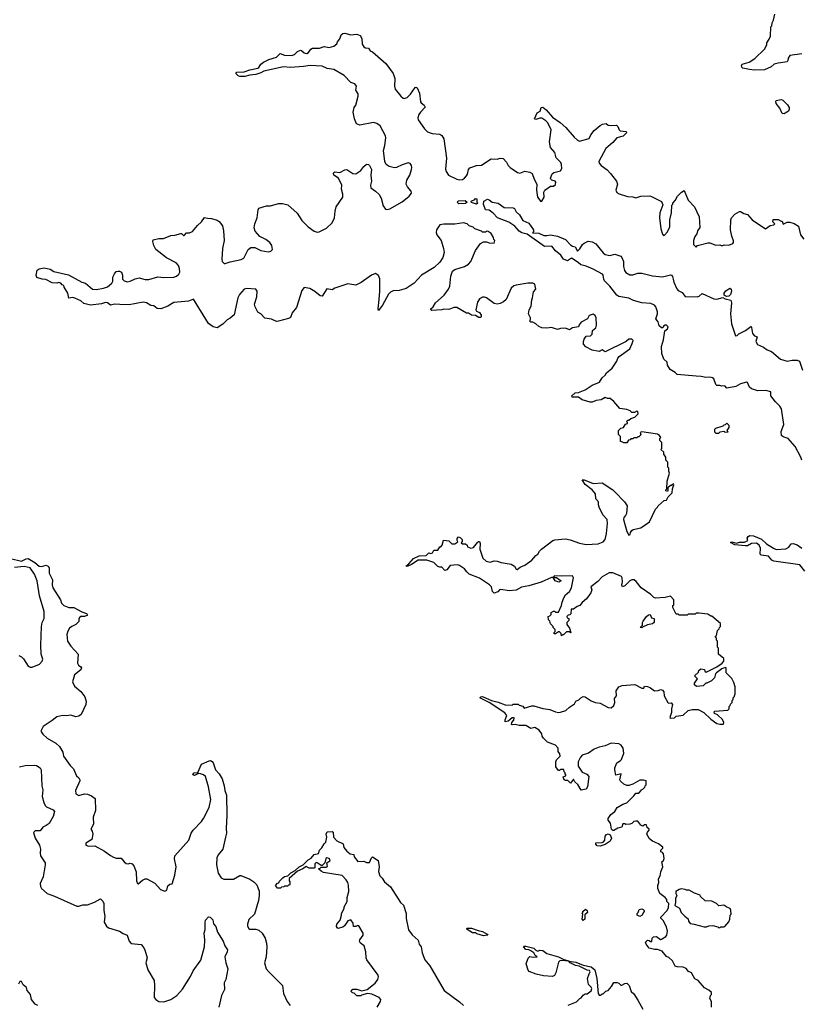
# Model space of a CAD drawing. Extents: x 2220520 to 2384350, y 721165 to 893491.
# Tile 297 of 315: x 2347688 to 2355588, y 828785 to 838738. Entities that reach past the tile are written whole.
import ezdxf

# ---------------------------------------------------------------- set-up
doc = ezdxf.new("R2010")
doc.units = 0

msp = doc.modelspace()

# ---------------------------------------------------------------- linework, layer by layer
at = {"layer": '0CON20XD'}
for points in [[(2355595, 838393.3), (2355473.9, 838376.1), (2355455, 838350), (2355452.5, 838325), (2355445, 838312.5), (2355355, 838300), (2355315, 838287.5), (2355285, 838260), (2355215, 838232.5), (2355115, 838227.5), (2355063.6, 838233.6), (2354998.3, 838248.3), (2354987.5, 838257.5), (2354983, 838273), (2354991.2, 838288.8), (2355061.7, 838308.3), (2355120, 838345), (2355215, 838440), (2355240, 838485), (2355240, 838505), (2355265, 838540), (2355277, 838573), (2355280, 838665), (2355290, 838675), (2355293, 838707), (2355307, 838733), (2355320, 838795)], [(2348535, 836024.4), (2348575, 836037.1), (2348620, 836075), (2348630, 836095), (2348631.4, 836135), (2348645, 836170), (2348665, 836191.2), (2348682.7, 836197.3), (2348697, 836197), (2348718.8, 836185), (2348728, 836155), (2348727.5, 836115), (2348745, 836097.5), (2348775, 836090), (2348805, 836093.8), (2348855, 836120), (2348895, 836130), (2348955, 836113.3), (2348995, 836111.2), (2349085, 836140), (2349145, 836130.6), (2349245, 836134.5), (2349274, 836146), (2349295.4, 836164.6), (2349305.6, 836185), (2349304.5, 836224.5), (2349294.2, 836255), (2349268.8, 836278.8), (2349170.9, 836330.9), (2349065.6, 836415.6), (2349045.7, 836455), (2349034.2, 836495), (2349036.2, 836513.8), (2349095, 836527.5), (2349143, 836527), (2349215, 836555.8), (2349255, 836558.8), (2349317, 836577), (2349325, 836577.5), (2349345, 836557.5), (2349351.7, 836558.3), (2349375, 836582.5), (2349405, 836583.8), (2349433.6, 836596.4), (2349485, 836658), (2349526.8, 836693.2), (2349555, 836740), (2349585, 836730.6), (2349628.3, 836728.3), (2349685, 836710.8), (2349705, 836698.8), (2349738.8, 836655), (2349748.8, 836605), (2349753.6, 836506.4), (2349736.7, 836425), (2349730, 836315), (2349736.2, 836295), (2349753.9, 836273.9), (2349765, 836273.3), (2349815, 836292), (2349927, 836313), (2349955, 836326.7), (2349996.2, 836415), (2350024.2, 836435.8), (2350065, 836435.8), (2350125, 836404.3), (2350198.3, 836391.7), (2350225, 836396.7), (2350242.5, 836415), (2350236.2, 836455), (2350215, 836486.2), (2350177, 836517), (2350116.1, 836546.1), (2350070, 836600), (2350056.9, 836635), (2350063.5, 836675), (2350088.5, 836735), (2350097.1, 836815), (2350105, 836833.3), (2350184.1, 836855.9), (2350224.3, 836855.7), (2350305, 836878.6), (2350345, 836879.2), (2350397, 836867), (2350493.2, 836783.2), (2350538.9, 836708.9), (2350604, 836645), (2350665, 836600), (2350695, 836591.5), (2350714.6, 836595.4), (2350790.2, 836629.8), (2350848.1, 836685), (2350870, 836735), (2350876.4, 836803.6), (2350888.1, 836845), (2350953.1, 836945), (2350954.4, 836975), (2350940.6, 837025), (2350943.8, 837065), (2350910, 837135), (2350865, 837166.7), (2350858.8, 837185), (2350863.8, 837195), (2350875, 837201.2), (2350925, 837194), (2350975, 837219.2), (2350995, 837222.5), (2351055, 837182), (2351085, 837180), (2351135.6, 837214.4), (2351165, 837253.3), (2351195, 837276.7), (2351213.6, 837273.6), (2351223.9, 837263.9), (2351244, 837224), (2351238, 837165), (2351242.5, 837105), (2351233.9, 837063.9), (2351238.3, 837038.3), (2351285, 837005.8), (2351320.7, 836970.7), (2351340.6, 836935), (2351362.5, 836855), (2351385, 836822), (2351405, 836819.2), (2351430, 836825), (2351555, 836897.5), (2351626.2, 836955), (2351650, 836985), (2351646, 837005), (2351607.5, 837047.5), (2351595.9, 837075.9), (2351602.5, 837115), (2351630, 837165), (2351649.4, 837225), (2351652.9, 837245), (2351647.5, 837265), (2351634.1, 837284.1), (2351615, 837291.2), (2351555, 837271.2), (2351497.3, 837242.7), (2351475, 837240.8), (2351424.2, 837254.2), (2351391.2, 837275), (2351379.2, 837305), (2351366.7, 837415), (2351378.6, 837465), (2351388.6, 837545), (2351385.8, 837565), (2351332.5, 837665), (2351299.7, 837689.7), (2351265, 837697.5), (2351125, 837672.5), (2351092, 837685), (2351070.8, 837735), (2351060, 837805), (2351068.3, 837851.7), (2351086.7, 837875), (2351110, 837965), (2351109.5, 837989.5), (2351086.2, 838025), (2351093.3, 838065), (2351075, 838088.8), (2351033.6, 838103.6), (2350966.7, 838175), (2350865, 838236.2), (2350795, 838245.8), (2350745, 838267.5), (2350625, 838275.8), (2350555.7, 838264.3), (2350425, 838255.8), (2350355, 838262.5), (2350155, 838218.8), (2350125, 838201.2), (2350073.6, 838183.6), (2350015, 838177.5), (2349965, 838162.5), (2349915, 838163.8), (2349895, 838170), (2349872.5, 838195), (2349883.9, 838206.1), (2349958.8, 838211.2), (2350015, 838232), (2350095, 838246.7), (2350106.7, 838255), (2350125, 838287.5), (2350151.7, 838308.3), (2350205, 838336.7), (2350285, 838359.2), (2350320, 838395), (2350365, 838378.8), (2350435.5, 838374.5), (2350465, 838386.2), (2350497.5, 838415), (2350525, 838428.8), (2350537.7, 838427.7), (2350564.5, 838404.5), (2350590, 838395), (2350606.7, 838405), (2350630.7, 838439.3), (2350648.3, 838451.7), (2350718.3, 838451.7), (2350765, 838467.5), (2350815, 838456.2), (2350865, 838471.2), (2350893.3, 838495), (2350900, 838515), (2350923.8, 838545), (2350938.8, 838585), (2350955, 838598.8), (2350975, 838602.5), (2351035, 838586.2), (2351095, 838592), (2351128.3, 838578.3), (2351147.3, 838547.3), (2351149.7, 838489.7), (2351165, 838462.5), (2351185, 838452.5), (2351215, 838450), (2351230, 838425), (2351255, 838412.5), (2351390, 838295), (2351463.6, 838193.6), (2351480, 838145), (2351476.2, 838065), (2351484, 838035), (2351540, 837965), (2351565, 837943.3), (2351575, 837941.2), (2351605, 837952.5), (2351638.8, 837985), (2351685, 838052.5), (2351695, 838057.5), (2351705, 838050), (2351730, 837995), (2351738.3, 837908.3), (2351746.1, 837896.1), (2351776.7, 837875), (2351786.7, 837855), (2351738.8, 837805), (2351721.7, 837778.3), (2351712.5, 837745), (2351717.5, 837725), (2351780.8, 837635), (2351811.2, 837605), (2351857.9, 837587.9), (2351935, 837582.5), (2351955, 837566), (2351975.5, 837535.5), (2352002.6, 837337.4), (2351991.4, 837228.6), (2351997.5, 837205), (2352022, 837165), (2352105, 837126), (2352135, 837120.8), (2352165, 837124.2), (2352185, 837136), (2352205, 837160), (2352214.5, 837175.5), (2352225.6, 837225), (2352238.5, 837241.5), (2352305, 837265.6), (2352355, 837269.2), (2352455, 837330), (2352515, 837326.7), (2352545, 837337.5), (2352573.6, 837333.6), (2352608.8, 837298.8), (2352626.7, 837265), (2352646.7, 837245), (2352718.8, 837195), (2352745, 837185.7), (2352795, 837206), (2352845, 837197.5), (2352867.5, 837185), (2352886.7, 837125), (2352914.2, 837075), (2352912.5, 837015), (2352922.3, 836945), (2352955, 836900), (2352965, 836904), (2352988.5, 836945), (2352987.5, 836995), (2352995.8, 837014.2), (2353053.9, 837056.1), (2353085, 837056.7), (2353105, 837072.5), (2353107.1, 837095), (2353101.2, 837105), (2353066, 837116), (2353056.1, 837126.1), (2353053.8, 837135), (2353068.6, 837181.4), (2353085.5, 837194.5), (2353155, 837210.8), (2353167.1, 837235), (2353165.8, 837275), (2353158, 837295), (2353111.7, 837341.7), (2353095.7, 837395.7), (2353055, 837447.5), (2353043.8, 837503.8), (2353058.8, 837625), (2353025.8, 837695.8), (2353005.8, 837715.8), (2352965, 837741.2), (2352945, 837743.3), (2352905, 837730), (2352890, 837735), (2352917.5, 837795), (2352947.5, 837815), (2352958.3, 837851.7), (2352975, 837852.5), (2353008.3, 837828.3), (2353075, 837751.2), (2353150.3, 837700.3), (2353209.3, 837649.3), (2353292.3, 837552.3), (2353325, 837520), (2353345, 837510), (2353444.1, 837535.9), (2353462.5, 837575), (2353495, 837616.7), (2353555, 837670), (2353578.3, 837681.7), (2353615, 837687.5), (2353635, 837672.5), (2353655, 837667.5), (2353721.7, 837671.7), (2353735, 837660), (2353747.5, 837625), (2353756.2, 837616.2), (2353817.3, 837607.3), (2353822.5, 837595), (2353788.3, 837561.7), (2353722.5, 837545), (2353681.7, 837498.3), (2353612.5, 837435), (2353543.3, 837305), (2353546.4, 837286.4), (2353565, 837263.8), (2353625, 837220), (2353660, 837185), (2353720, 837105), (2353730, 837075), (2353713.3, 837015), (2353725, 836992.5), (2353746.4, 836976.4), (2353831.7, 836951.7), (2353885, 836946.7), (2353915, 836936.7), (2353967, 836953), (2354056.4, 836956.4), (2354075, 836952.5), (2354175, 836900), (2354190, 836865), (2354157.5, 836785), (2354156.7, 836735), (2354167, 836623), (2354185, 836570), (2354195, 836557.5), (2354205, 836560), (2354235.8, 836595), (2354258, 836645), (2354260, 836715), (2354276.7, 836785), (2354278.3, 836861.7), (2354290, 836875), (2354290, 836885), (2354315, 836910), (2354337, 836953), (2354377.5, 836995), (2354405, 837010), (2354443.3, 836915), (2354507.5, 836845), (2354556.7, 836745), (2354563, 836637), (2354537.5, 836605), (2354532.5, 836575), (2354513.3, 836546.7), (2354497.5, 836505), (2354500, 836465), (2354525, 836440), (2354540, 836455), (2354645, 836482.5), (2354665, 836482.5), (2354725, 836457.5), (2354765, 836462.5), (2354785, 836452.5), (2354809.3, 836460.7), (2354855, 836460), (2354895, 836477.5), (2354902.5, 836485), (2354903, 836503), (2354885, 836550), (2354873.8, 836615), (2354876.7, 836715), (2354883.3, 836735), (2354915, 836772.5), (2354965, 836800), (2354975, 836800), (2355008.3, 836778.3), (2355045, 836770), (2355093.3, 836715), (2355225, 836622.5), (2355275, 836657.5), (2355310, 836665), (2355320, 836675), (2355300, 836695), (2355305, 836720), (2355355, 836720), (2355385, 836700), (2355395, 836700), (2355405, 836670), (2355445, 836692.5), (2355471.7, 836691.7), (2355515, 836677.5), (2355560.7, 836650.7), (2355580, 836565), (2355615, 836520)], [(2355415, 837787.5), (2355395, 837790), (2355370, 837845), (2355335, 837890), (2355330, 837915), (2355335, 837920), (2355385, 837932.5), (2355403, 837923), (2355448.3, 837878.3), (2355465, 837850), (2355466.7, 837835), (2355457.5, 837815), (2355425, 837792.5), (2355415, 837787.5)], [(2352305, 836873.3), (2352255, 836890), (2352250, 836905), (2352288.3, 836921.7), (2352295, 836930), (2352308.3, 836928.3), (2352310, 836895), (2352320, 836885), (2352305, 836873.3)], [(2352128.3, 836878.3), (2352110, 836895), (2352125, 836907.5), (2352191.7, 836911.7), (2352210, 836895), (2352195, 836880), (2352128.3, 836878.3)], [(2355593.5, 834285), (2355585, 834316), (2355525, 834422.9), (2355455, 834505.8), (2355405, 834520), (2355387.5, 834535), (2355383.5, 834575), (2355413.3, 834645), (2355388.1, 834805), (2355372, 834832), (2355326.4, 834876.4), (2355279.2, 834935), (2355280, 834975), (2355228.7, 834988.7), (2355150, 834985), (2355086.1, 835006.1), (2355063.8, 835025), (2355045, 835070), (2355035, 835072.5), (2354975, 835055.8), (2354925, 835030), (2354835, 835013.3), (2354815, 835037.5), (2354785, 835032.5), (2354765, 835040), (2354735, 835040), (2354725, 835050), (2354705, 835107.5), (2354689.5, 835119.5), (2354665, 835126), (2354625, 835120), (2354575, 835131.9), (2354525, 835134), (2354335, 835151.2), (2354315, 835172.5), (2354263.6, 835203.6), (2354237.5, 835245), (2354232.5, 835275), (2354197.5, 835305), (2354177.5, 835365), (2354173.8, 835435), (2354196.4, 835503.6), (2354208.3, 835591.7), (2354236.4, 835613.6), (2354242.5, 835635), (2354225, 835650), (2354210.7, 835649.3), (2354195, 835640), (2354187.5, 835622.5), (2354175, 835622.5), (2354152.7, 835642.7), (2354140, 835685), (2354116.7, 835715), (2354133.8, 835765), (2354133.6, 835783.6), (2354116.7, 835835), (2354103, 835853), (2354068.6, 835868.6), (2353976.4, 835876.4), (2353891.3, 835901.3), (2353844.5, 835924.5), (2353745, 835938.6), (2353725, 835952), (2353653.6, 836045), (2353599.4, 836099.4), (2353591.1, 836115), (2353585.7, 836155), (2353578, 836165), (2353485, 836215.6), (2353415, 836245.8), (2353360.5, 836260.5), (2353334, 836285), (2353266.7, 836326.7), (2353225, 836301.4), (2353185, 836315.8), (2353157.4, 836357.4), (2353102.4, 836402.4), (2353068.3, 836448.3), (2352993.3, 836445), (2352818.8, 836568.8), (2352765, 836582.9), (2352735, 836600.8), (2352691.2, 836651.2), (2352630.9, 836690.9), (2352516.2, 836735), (2352475, 836782.5), (2352435, 836812.5), (2352397, 836817), (2352377.5, 836875), (2352380, 836905), (2352415, 836922.5), (2352435, 836916.7), (2352465, 836893.3), (2352525, 836883.3), (2352585, 836841.2), (2352676.4, 836836.4), (2352688.3, 836828.3), (2352706.7, 836795), (2352738.8, 836765), (2352775, 836710), (2352835, 836680.8), (2352859.3, 836649.3), (2352881.2, 836615), (2352881.7, 836598.3), (2352873, 836583), (2352935, 836578.8), (2352985, 836558), (2353015, 836555.8), (2353055, 836562.5), (2353125, 836550), (2353205, 836516.2), (2353255, 836463.8), (2353275, 836450), (2353303, 836443), (2353325, 836400), (2353349.3, 836420.7), (2353376.2, 836465), (2353392.4, 836477.6), (2353435, 836498.8), (2353475, 836493.3), (2353511.7, 836471.7), (2353585, 836380), (2353605, 836364), (2353654.1, 836355.9), (2353705, 836369.2), (2353765, 836348), (2353775.3, 836335.3), (2353789.6, 836295), (2353791.5, 836245), (2353801.8, 836201.8), (2353813.6, 836183.6), (2353855, 836160), (2353885, 836158.9), (2353935, 836174.3), (2353975, 836175.6), (2354085, 836148.5), (2354185, 836139.5), (2354265, 836158), (2354275.6, 836155.6), (2354285, 836143.3), (2354294.2, 836115), (2354299.4, 836085), (2354329.1, 836019.1), (2354345, 836000), (2354385, 835979.5), (2354415, 835940.4), (2354535, 835935.6), (2354555, 835943.3), (2354585, 835970.8), (2354705, 835917.1), (2354735, 835914.2), (2354795, 835930), (2354820, 835915), (2354875, 835902.5), (2354881.2, 835875), (2354873.8, 835765), (2354884.1, 835664.1), (2354923.6, 835543.6), (2354940, 835545), (2354956.7, 835563.3), (2355025, 835598), (2355077, 835637), (2355086.4, 835626.4), (2355096.7, 835565), (2355115, 835542.5), (2355143.3, 835533.3), (2355130, 835485), (2355145.4, 835455.4), (2355205, 835428.9), (2355241.7, 835401.7), (2355288.1, 835385), (2355377, 835307), (2355445, 835285.8), (2355495, 835296), (2355545, 835298), (2355571.2, 835285), (2355599.2, 835195)], [(2353166.2, 832815), (2353170.7, 832849.3), (2353186.7, 832895), (2353206.1, 832923.9), (2353245, 832957.5), (2353265.6, 832995), (2353286.4, 833095), (2353275, 833115.6), (2353162, 833112), (2353095, 833116.7), (2353080, 833100), (2353115, 833100), (2353160, 833065), (2353136.4, 833053.6), (2353100, 833065), (2353080, 833100), (2353065, 833100), (2352958.3, 833051.7), (2352835, 833014.4), (2352758.8, 833001.2), (2352705, 832972.5), (2352636.4, 832963.6), (2352551.7, 832978.3), (2352536.4, 832973.6), (2352520, 832955), (2352485, 832942.5), (2352468.3, 832958.3), (2352457.5, 833005), (2352435.8, 833025.8), (2352335, 833092.5), (2352232.5, 833135), (2352206.1, 833156.1), (2352185, 833186.7), (2352135, 833220), (2352115, 833227.5), (2352038.3, 833221.7), (2352004, 833176), (2351985, 833170), (2351955, 833202.5), (2351935, 833202.5), (2351915, 833212.5), (2351875, 833250), (2351805, 833273.3), (2351715, 833276.2), (2351649.5, 833230.5), (2351610, 833215), (2351590, 833215), (2351621.2, 833238.8), (2351669.2, 833290.8), (2351725, 833320), (2351796.4, 833323.6), (2351825, 833350), (2351845, 833342.5), (2351860, 833350), (2351875, 833377.5), (2351915, 833377.5), (2351935, 833410), (2351945, 833410), (2351960, 833425), (2351972.5, 833477.5), (2352025, 833470), (2352055, 833440), (2352085, 833440), (2352118.3, 833461.7), (2352110, 833475), (2352110, 833495), (2352125, 833510), (2352140, 833505), (2352160, 833485), (2352160, 833465), (2352151.7, 833451.7), (2352165, 833440), (2352195, 833440), (2352210, 833425), (2352215, 833410), (2352247, 833397), (2352275, 833402.5), (2352315, 833452.5), (2352325, 833462.5), (2352335, 833462.5), (2352341.2, 833445), (2352340, 833385), (2352370, 833295), (2352402.5, 833265), (2352445, 833254), (2352482.3, 833267.7), (2352515, 833266.2), (2352555, 833250), (2352655, 833235.8), (2352690, 833215), (2352705, 833182.5), (2352715, 833181.2), (2352745.4, 833204.6), (2352795, 833223.1), (2352865.7, 833275), (2352906.8, 833323.2), (2352925, 833336.2), (2352940.8, 833365), (2352962.5, 833387.5), (2353077.1, 833472.9), (2353098, 833482), (2353205, 833490), (2353251.2, 833481.2), (2353345, 833446.2), (2353415, 833433.1), (2353535, 833439.2), (2353585, 833460.6), (2353605.5, 833485), (2353620, 833545), (2353628.6, 833645), (2353625, 833687.5), (2353583, 833733), (2353545, 833810), (2353537.5, 833835), (2353537.5, 833865), (2353512.5, 833895), (2353506.7, 833945), (2353473.3, 833985), (2353405, 834040), (2353372.5, 834087.5), (2353395, 834088), (2353485, 834051.4), (2353575, 834055.8), (2353685, 833987.5), (2353702, 833965), (2353800, 833865), (2353826.7, 833825), (2353823, 833747), (2353812.5, 833725), (2353794.1, 833705.9), (2353792, 833685), (2353824.3, 833565), (2353845, 833527.5), (2353860, 833535), (2353862.5, 833555), (2353873.9, 833576.1), (2353890, 833585), (2353965, 833601.2), (2354055, 833661.2), (2354115, 833790), (2354135, 833810), (2354140, 833825), (2354201.7, 833878.3), (2354225, 833880), (2354243.6, 833916.4), (2354282.5, 833955), (2354286.7, 833995), (2354300, 834035), (2354295, 834047.5), (2354275, 834030), (2354265, 834030), (2354240, 834005), (2354240, 833975), (2354235, 833970), (2354220, 833975), (2354220, 833985), (2354230, 833995), (2354232.5, 834075), (2354257.5, 834155), (2354250, 834175), (2354250, 834205), (2354240, 834215), (2354240, 834265), (2354220, 834285), (2354220, 834315), (2354200, 834345), (2354200, 834365), (2354170, 834395), (2354180, 834405), (2354180, 834465), (2354160, 834485), (2354160, 834505), (2354170, 834515), (2354155, 834536.7), (2354135, 834548), (2353977, 834573), (2353960, 834565), (2353967, 834543), (2353945, 834520), (2353935, 834520), (2353925, 834510), (2353895, 834510), (2353885, 834500), (2353865, 834500), (2353858.3, 834491.7), (2353841.7, 834488.3), (2353825, 834460), (2353795, 834460), (2353775, 834470), (2353760, 834475), (2353760, 834525), (2353740, 834545), (2353740, 834585), (2353765, 834610), (2353790, 834615), (2353811.7, 834648.3), (2353830, 834655), (2353830, 834665), (2353820, 834675), (2353835, 834690), (2353845, 834690), (2353865, 834707.5), (2353905, 834720), (2353940, 834755), (2353936.4, 834776.4), (2353925, 834780), (2353901.7, 834768.3), (2353875, 834767.5), (2353857.5, 834785), (2353825, 834798), (2353755, 834806.7), (2353695, 834880), (2353655, 834910), (2353629.3, 834909.3), (2353605, 834917.5), (2353565, 834896.7), (2353515, 834888.8), (2353475, 834873.3), (2353455, 834873.3), (2353374.1, 834894.1), (2353335, 834922.5), (2353273.8, 834923.8), (2353270, 834935), (2353302.5, 834965), (2353335, 834968.8), (2353405, 834996), (2353475, 835044), (2353547, 835073), (2353575, 835117.5), (2353605, 835143.3), (2353620.8, 835169.2), (2353676.7, 835215), (2353725, 835287.5), (2353734.1, 835315.9), (2353748.8, 835335), (2353855, 835412.5), (2353880, 835465), (2353887.5, 835495), (2353875, 835507.5), (2353845, 835508.8), (2353816.7, 835485), (2353605, 835380), (2353575, 835402.5), (2353545, 835383.3), (2353475, 835396.2), (2353410.7, 835430.7), (2353388.3, 835458.3), (2353387.5, 835485), (2353395, 835510), (2353415, 835537.5), (2353457, 835543), (2353475, 835560), (2353477.5, 835595), (2353510, 835625), (2353519.3, 835650.7), (2353515.8, 835725), (2353505, 835746.7), (2353485, 835760), (2353445, 835747.5), (2353427.5, 835715), (2353365, 835680), (2353342.5, 835655), (2353337.5, 835635), (2353275, 835623.3), (2353246.4, 835603.6), (2353205, 835618.8), (2353155, 835616.2), (2353125, 835606.2), (2353065, 835626.2), (2353015, 835620), (2352965, 835623.3), (2352935.8, 835635.8), (2352905, 835663.3), (2352875, 835680), (2352855, 835680), (2352840, 835695), (2352850, 835705), (2352850, 835725), (2352830, 835765), (2352837.5, 835805), (2352856.4, 835843.6), (2352863.3, 835905), (2352872.5, 835925), (2352883, 835987), (2352906.4, 836013.6), (2352893.6, 836063.6), (2352875, 836073.3), (2352825, 836075.8), (2352705, 836056), (2352681.7, 836048.3), (2352657, 836023), (2352605, 835910), (2352576.7, 835885), (2352545, 835868.8), (2352515, 835863.8), (2352485, 835868.8), (2352406.7, 835925), (2352385, 835934), (2352365, 835933.8), (2352336.7, 835915), (2352316.1, 835883.9), (2352297.5, 835805), (2352305, 835792.5), (2352335, 835780), (2352351.7, 835751.7), (2352352.5, 835735), (2352345, 835727.5), (2352328.3, 835728.3), (2352295, 835747.5), (2352255, 835750), (2352225, 835770), (2352205, 835770), (2352105, 835827.5), (2352075, 835827.5), (2352025, 835807.5), (2351975, 835813.3), (2351953.9, 835806.1), (2351855, 835800), (2351842.5, 835805), (2351842.5, 835815), (2351867.5, 835835), (2351890, 835875), (2351980, 835955), (2352023.3, 836015), (2352036.1, 836043.9), (2352047.5, 836145), (2352062.5, 836195), (2352085, 836213.3), (2352185, 836243.8), (2352225, 836266.7), (2352246.7, 836295), (2352296.4, 836403.6), (2352345, 836477.5), (2352375, 836492.5), (2352405, 836492.5), (2352435, 836482.5), (2352485, 836480), (2352490, 836505), (2352480, 836515), (2352477.5, 836535), (2352455, 836577.5), (2352425, 836597.5), (2352405, 836600), (2352395, 836590), (2352365, 836590), (2352355, 836600), (2352290, 836625), (2352271.7, 836641.7), (2352230, 836655), (2352210, 836675), (2352175.7, 836685.7), (2352087.6, 836672.4), (2351975, 836672.5), (2351936.4, 836663.6), (2351900, 836615), (2351896.4, 836586.4), (2351905, 836562.5), (2351946.7, 836505), (2351973.3, 836425), (2351978.8, 836385), (2351966.2, 836335), (2351935, 836286.7), (2351876.8, 836233.2), (2351750, 836155), (2351676.7, 836075), (2351595, 836020), (2351525, 836000), (2351463.9, 835996.1), (2351435, 835982.5), (2351416.4, 835963.6), (2351357, 835853), (2351315, 835800), (2351310, 835815), (2351321.7, 835908.3), (2351329.2, 835995), (2351329.5, 836119.5), (2351315, 836153.3), (2351285, 836171.2), (2351245.8, 836154.2), (2351138.8, 836081.2), (2351085, 836053.3), (2351005, 836068.8), (2350875, 836023.3), (2350845, 836007.5), (2350793, 836017), (2350745, 835943.3), (2350725, 835946.7), (2350672.3, 835992.3), (2350621.7, 836021.7), (2350565, 836030), (2350540.6, 835999.4), (2350485, 835830), (2350441.2, 835775), (2350425, 835727.5), (2350405, 835716.2), (2350305, 835691.2), (2350285, 835688.8), (2350235, 835712), (2350165, 835720), (2350126.7, 835765), (2350095, 835783.3), (2350067.5, 835835), (2350061.3, 835861.3), (2350084.4, 835935.6), (2350089.2, 835995), (2350075, 836014), (2349985, 836022.5), (2349956.3, 836013.7), (2349911.1, 835958.9), (2349894.5, 835925.5), (2349854.4, 835755), (2349815, 835720.8), (2349786.7, 835705), (2349740.5, 835659.5), (2349685, 835623.8), (2349645, 835634.2), (2349596.6, 835666.6), (2349445, 835912.5), (2349395.9, 835894.1), (2349245, 835880), (2349185, 835844), (2349115, 835813.8), (2349077.5, 835817.5), (2349045, 835844.2), (2349015, 835850.8), (2348968.8, 835875), (2348935, 835884.4), (2348795, 835854.4), (2348700.6, 835860.6), (2348645, 835862.9), (2348605, 835851.9), (2348574.4, 835874.4), (2348555, 835879.4), (2348515, 835864.4), (2348405, 835853.1), (2348335, 835870.8), (2348305, 835895.8), (2348245, 835923.3), (2348225, 835930), (2348183.6, 835923.6), (2348173.5, 835975), (2348136.7, 836035), (2348135, 836050), (2348117.5, 836057.5), (2348103.3, 836075), (2348085, 836082), (2348063.9, 836076.1), (2348015, 836077.5), (2347953.3, 836113.3), (2347915, 836114.4), (2347862.4, 836132.4), (2347854.3, 836154.3), (2347865.8, 836205), (2347885, 836218.1), (2347935, 836230), (2347995, 836215.5), (2348035, 836194.2), (2348180.6, 836160.6), (2348315, 836085.7), (2348355, 836074), (2348425.6, 836015.6), (2348465, 836010.5), (2348535, 836024.4)], [(2354831.7, 835941.7), (2354817.7, 835947.7), (2354810, 835955), (2354810, 835975), (2354825, 835995.8), (2354865.9, 836025.9), (2354880, 836015), (2354882, 835995), (2354871.2, 835958.8), (2354855, 835942.5), (2354831.7, 835941.7)], [(2354755, 834560), (2354768.3, 834571.7), (2354805, 834580), (2354815, 834570), (2354848.3, 834571.7), (2354840, 834585), (2354860, 834615), (2354860, 834635), (2354835, 834660), (2354818.3, 834641.7), (2354805, 834640), (2354795, 834630), (2354720, 834605), (2354710, 834595), (2354711.7, 834571.7), (2354725, 834560), (2354755, 834560)], [(2355625.2, 833165.2), (2355575, 833227.1), (2355310, 833265), (2355290, 833275), (2355255.9, 833315.9), (2355183.9, 833323.9), (2355173.8, 833335), (2355177.5, 833395), (2355163.3, 833425), (2355135, 833446.2), (2355085, 833442.5), (2355045, 833421.4), (2355025, 833420), (2354915, 833428.8), (2354873.3, 833455), (2354885, 833459.2), (2354935, 833446.2), (2354965, 833457.5), (2355015, 833458), (2355046.7, 833475), (2355042.5, 833497.5), (2355050, 833515), (2355067, 833523), (2355105, 833520), (2355186.4, 833486.4), (2355235, 833439.4), (2355306, 833396), (2355335, 833382.5), (2355431.9, 833388.1), (2355463.3, 833405), (2355485, 833440), (2355505, 833444), (2355545, 833431.4), (2355595, 833397.5)], [(2347595, 833291.2), (2347705, 833266), (2347755, 833290), (2347775, 833293.3), (2347842.9, 833252.9), (2347885, 833214), (2347908.3, 833211.7), (2347955, 833223.3), (2347980.7, 833210.7), (2347986.2, 833195), (2347986, 833145), (2348020.8, 833075), (2348018, 833025), (2348023.8, 832995), (2348100, 832875), (2348111.7, 832841.7), (2348135, 832817.5), (2348185, 832797.5), (2348235, 832797.5), (2348315, 832753.3), (2348365, 832736), (2348373.3, 832725), (2348367.5, 832715), (2348345, 832705.8), (2348305, 832706.2), (2348295, 832698), (2348286, 832685), (2348285, 832653.3), (2348256.6, 832623.4), (2348215, 832605.8), (2348192.4, 832587.6), (2348174.4, 832555.6), (2348165.8, 832525), (2348172, 832455), (2348204.5, 832404.5), (2348278, 832325), (2348272.5, 832235), (2348282, 832215), (2348305, 832198), (2348312.5, 832185), (2348305, 832166.2), (2348242.5, 832115), (2348222.5, 832045), (2348240.7, 832000.7), (2348305, 831947.5), (2348346.7, 831895), (2348355, 831870), (2348360, 831845), (2348356.7, 831815), (2348310, 831715), (2348285, 831697.5), (2348255, 831692.5), (2348205, 831707.5), (2348165, 831702), (2348125, 831706), (2348065, 831691.2), (2348017.3, 831652.7), (2347926.7, 831595), (2347902.5, 831545), (2347923.3, 831515), (2347966.7, 831475), (2348054.4, 831424.4), (2348091.1, 831391.1), (2348122.9, 831335), (2348130, 831295), (2348199.7, 831199.7), (2348233.8, 831165), (2348263.3, 831095), (2348287.5, 831075), (2348297.5, 831055), (2348296.4, 831043.6), (2348252, 830945), (2348255, 830913.3), (2348285, 830896), (2348343.9, 830913.9), (2348375, 830909.2), (2348415, 830894), (2348450, 830865), (2348454.6, 830745.4), (2348432.2, 830677.8), (2348433.3, 830605), (2348405.7, 830555.7), (2348419.5, 830535), (2348427.5, 830505), (2348418.7, 830451.3), (2348356.7, 830415), (2348357.5, 830395), (2348385, 830384), (2348447.3, 830387.3), (2348545, 830334), (2348605, 830288.8), (2348635, 830273.8), (2348665, 830263.8), (2348715, 830262.5), (2348743.3, 830225), (2348765, 830208.8), (2348785, 830206.2), (2348805, 830212), (2348825, 830206.2), (2348840.8, 830185), (2348864.2, 830125), (2348870, 830035), (2348880, 830005), (2348885, 830003.3), (2348929.3, 830040.7), (2348955, 830052.5), (2348975, 830053.3), (2349055, 830010), (2349112.5, 829945), (2349155, 829927.5), (2349175, 829940), (2349187, 829983), (2349205, 830000), (2349228.3, 830001.7), (2349255, 830090), (2349270, 830175), (2349252.9, 830255), (2349256, 830285), (2349396.2, 830443.8), (2349422.7, 830515), (2349442.9, 830547.1), (2349525, 830633.1), (2349545, 830662.5), (2349604.4, 830775), (2349618.6, 830855), (2349597.1, 830985), (2349565, 831086.7), (2349545, 831106.2), (2349515, 831116.7), (2349495, 831120), (2349455, 831098.8), (2349441.7, 831101.7), (2349438.3, 831108.3), (2349452.5, 831125), (2349490, 831130), (2349525, 831212.5), (2349602.7, 831247.3), (2349618.3, 831248.3), (2349635, 831240), (2349645, 831226.7), (2349668, 831155), (2349704.5, 831114.5), (2349734, 831065), (2349754.2, 830995), (2349761.1, 830945), (2349778.3, 830898.3), (2349782.9, 830695), (2349773.8, 830565), (2349780, 830515), (2349770, 830475)], [(2347681.2, 832311.2), (2347705, 832298), (2347726.4, 832276.4), (2347774.4, 832204.4), (2347795, 832192.5), (2347815, 832194.4), (2347887.5, 832225), (2347915, 832254.2), (2347921.5, 832275), (2347905.6, 832325), (2347901.2, 832415), (2347908.1, 832605), (2347915.7, 832645), (2347934, 832685), (2347935.8, 832755), (2347888.8, 832915), (2347866.2, 833065), (2347838.8, 833135), (2347795, 833196), (2347735, 833210.8), (2347635, 833202)], [(2354680, 828755), (2354680, 828815), (2354662.5, 828845), (2354670, 828875), (2354680, 828885), (2354680, 828905), (2354655, 828930), (2354610.7, 828950.7), (2354545, 829027.5), (2354513.6, 829043.6), (2354477.5, 829105), (2354447.5, 829117.5), (2354425, 829147.5), (2354395, 829160), (2354335, 829163.3), (2354315, 829172.5), (2354287.5, 829225), (2354248.3, 829258.3), (2354225, 829267.5), (2354183.6, 829323.6), (2354135, 829340), (2354105, 829340), (2354051.7, 829351.7), (2354021.7, 829391.7), (2354012.5, 829415), (2354035, 829432.5), (2354051.7, 829431.7), (2354065, 829420), (2354078.3, 829421.7), (2354080, 829455), (2354093, 829467), (2354125, 829472.5), (2354165, 829440), (2354175, 829442.5), (2354218.3, 829471.7), (2354227.5, 829485), (2354237.5, 829525), (2354227, 829567), (2354193.3, 829633.3), (2354170, 829655), (2354170, 829665), (2354232.5, 829735), (2354247.5, 829765), (2354250, 829805), (2354230, 829825), (2354230, 829845), (2354212.5, 829865), (2354157.5, 829905), (2354137, 829957), (2354137.5, 829985), (2354150, 830015), (2354143.8, 830055), (2354163.3, 830085), (2354170, 830125), (2354190, 830175), (2354180, 830225), (2354195, 830240), (2354201.7, 830258.3), (2354197, 830307), (2354185, 830320), (2354170, 830325), (2354170, 830345), (2354190, 830365), (2354190, 830375), (2354145, 830407.5), (2354083.9, 830433.9), (2354055, 830457.5), (2354027.5, 830505), (2354032.5, 830525), (2354050, 830545), (2354050, 830555), (2354031.7, 830571.7), (2354025, 830600), (2354005, 830600), (2353985, 830587.5), (2353965, 830597.5), (2353935, 830637.5), (2353915, 830637.5), (2353895, 830632.5), (2353875, 830613.3), (2353855, 830606.7), (2353815, 830602.5), (2353805, 830610), (2353785, 830610), (2353773, 830577), (2353735, 830566.7), (2353695, 830541.2), (2353685, 830541.2), (2353671.2, 830555), (2353660, 830615), (2353637, 830647), (2353636.7, 830665), (2353663.8, 830705), (2353702.5, 830735), (2353726.1, 830773.9), (2353785, 830807.5), (2353825, 830822.5), (2353896.7, 830893.3), (2353915, 830920), (2353945, 830920), (2353970, 830945), (2353971.7, 830958.3), (2353985, 830960), (2354008.3, 830981.7), (2354010, 830995), (2354020, 831005), (2354020, 831045), (2353995, 831052.5), (2353955, 831050), (2353885, 831010), (2353845, 830996.7), (2353825, 830997.5), (2353795, 831010), (2353759.3, 831039.3), (2353753.3, 831055), (2353766.7, 831116.7), (2353715, 831102.5), (2353702.5, 831155), (2353702.5, 831175), (2353722.5, 831225), (2353757.5, 831245), (2353770.5, 831259.5), (2353796.1, 831323.9), (2353787.5, 831375), (2353768, 831405), (2353745, 831418), (2353665, 831426), (2353605, 831398), (2353545, 831383.8), (2353495, 831363.8), (2353437, 831323), (2353375, 831302.5), (2353355, 831282.5), (2353333.9, 831236.1), (2353332.3, 831192.3), (2353373.6, 831133.6), (2353420.7, 831110.7), (2353439.3, 831089.3), (2353426.1, 830983.9), (2353415, 830960), (2353365, 830950), (2353328.3, 831008.3), (2353300, 831035), (2353285, 831060), (2353255, 831020), (2353227, 831047), (2353205, 831047.5), (2353190, 831055), (2353180, 831085), (2353210, 831095), (2353210, 831105), (2353200, 831115), (2353200, 831125), (2353190, 831135), (2353188.3, 831158.3), (2353155, 831160), (2353145, 831150), (2353135, 831150), (2353107.5, 831185), (2353106.7, 831235), (2353113.3, 831255), (2353150, 831295), (2353147, 831317), (2353132.5, 831342.5), (2353130, 831375), (2353103.6, 831403.6), (2353022.5, 831435), (2352983.3, 831475), (2352970, 831495), (2352965, 831520), (2352937.5, 831555), (2352895, 831583.3), (2352855, 831573.8), (2352803, 831603), (2352737, 831603), (2352695, 831612.5), (2352665, 831610), (2352660, 831615), (2352662.5, 831635), (2352681.7, 831658.3), (2352685, 831680), (2352665, 831680), (2352625, 831648.8), (2352595, 831640), (2352595, 831660), (2352612.5, 831705), (2352593, 831733), (2352435, 831837.5), (2352340, 831885), (2352350, 831895), (2352365, 831896.7), (2352456.7, 831856.7), (2352525, 831840), (2352595, 831813.8), (2352665, 831810), (2352675, 831820), (2352725, 831820), (2352738.3, 831808.3), (2352775, 831797.5), (2352788.3, 831778.3), (2352865, 831801.2), (2352885, 831801.2), (2352975.8, 831775.8), (2353045, 831764), (2353105, 831742), (2353135, 831736), (2353155, 831739.2), (2353206.7, 831755), (2353245, 831790), (2353295.9, 831824.1), (2353310.7, 831849.3), (2353338.3, 831861.7), (2353360, 831885), (2353385, 831897.5), (2353405, 831893.3), (2353464.1, 831854.1), (2353505, 831836.7), (2353555, 831830), (2353635, 831786), (2353665, 831781.2), (2353693.3, 831805), (2353702.5, 831835), (2353700, 831875), (2353720, 831905), (2353717.5, 831955), (2353742.5, 831995), (2353777, 832007), (2353905, 832017.5), (2353975, 831980), (2353998.3, 831981.7), (2354005, 832000), (2354035, 831997.5), (2354065, 831983.3), (2354105, 831952.5), (2354143, 831957), (2354167, 831967), (2354185, 831962.5), (2354200, 831945), (2354203.6, 831903.6), (2354240, 831835), (2354245, 831830), (2354271.7, 831831.7), (2354287, 831817), (2354277, 831773), (2354276.4, 831733.6), (2354260, 831685), (2354268.3, 831678.3), (2354305, 831680), (2354323, 831697), (2354395, 831706.7), (2354445, 831756), (2354485, 831766.2), (2354545, 831763.8), (2354604.1, 831734.1), (2354675, 831666.7), (2354735, 831624), (2354765, 831616), (2354802.5, 831617.5), (2354806.7, 831633.3), (2354792, 831665), (2354740.5, 831710.5), (2354712.5, 831725), (2354708.3, 831741.7), (2354715, 831750), (2354845, 831760), (2354858.3, 831771.7), (2354860, 831795), (2354870, 831805), (2354871.7, 831818.3), (2354890, 831835), (2354890, 831855), (2354900, 831865), (2354900, 831885), (2354910, 831895), (2354920, 831925), (2354920, 831995), (2354907, 832037), (2354885, 832080), (2354830, 832135), (2354830, 832185), (2354819.3, 832189.3), (2354785, 832176.2), (2354730, 832135), (2354720, 832125), (2354710, 832085), (2354680, 832055), (2354635, 832030), (2354625, 832030), (2354597, 832003), (2354528.3, 831998.3), (2354510, 832015), (2354508.3, 832031.7), (2354537.5, 832075), (2354510, 832105), (2354548.3, 832141.7), (2354551.7, 832158.3), (2354573, 832177), (2354608.3, 832168.3), (2354611.7, 832151.7), (2354627, 832143), (2354735, 832196), (2354787.9, 832232.1), (2354806.7, 832255), (2354805, 832280), (2354750, 832325), (2354750, 832385), (2354740, 832395), (2354740, 832455), (2354730, 832465), (2354730, 832485), (2354720, 832495), (2354720, 832505), (2354730, 832515), (2354740, 832565), (2354758.3, 832581.7), (2354760, 832595), (2354770, 832605), (2354770, 832635), (2354685, 832710), (2354675, 832710), (2354645, 832727.5), (2354555, 832740), (2354525, 832740), (2354515, 832730), (2354445, 832730), (2354435, 832720), (2354355, 832720), (2354345, 832730), (2354325, 832730), (2354290, 832795), (2354290, 832815), (2354300, 832825), (2354300, 832875), (2354265, 832910), (2354213, 832897), (2354115, 832890), (2354096.5, 832896.5), (2354069.1, 832929.1), (2353970, 832995), (2353919.5, 833059.5), (2353900, 833075), (2353875, 833075.8), (2353855, 833065.7), (2353805, 833014.2), (2353780, 833005), (2353773.1, 833023.1), (2353779.5, 833055), (2353778.1, 833095), (2353769.7, 833109.7), (2353685, 833147.7), (2353645, 833145.5), (2353576.2, 833105), (2353532, 833058), (2353460, 833005), (2353472.5, 832975), (2353462.5, 832945), (2353416.4, 832883.6), (2353373.6, 832846.4), (2353350, 832815), (2353323, 832807), (2353285, 832780), (2353261.7, 832778.3), (2353258.3, 832731.7), (2353248.3, 832721.7), (2353231.7, 832718.3), (2353220, 832705), (2353221.7, 832691.7), (2353240, 832685), (2353240, 832665), (2353220, 832645), (2353220, 832625), (2353246.7, 832586.7), (2353260, 832545), (2353255, 832540), (2353245, 832550), (2353215, 832550), (2353185, 832520), (2353175, 832520), (2353165, 832510), (2353160, 832535), (2353145, 832550), (2353135, 832550), (2353105, 832530), (2353091.7, 832531.7), (2353090, 832545), (2353100, 832555), (2353100, 832575), (2353080, 832595), (2353080, 832605), (2353051.7, 832631.7), (2353047, 832657), (2353033, 832673), (2353030, 832705), (2353048.3, 832711.7), (2353060, 832725), (2353060, 832745), (2353085, 832760), (2353095, 832760), (2353105, 832750), (2353135, 832750), (2353166.2, 832815)], [(2353975, 832590), (2353960, 832595), (2353982.5, 832617.5), (2353983.8, 832645), (2353991.2, 832658.8), (2354025, 832703.8), (2354045, 832722.5), (2354060, 832725), (2354073.6, 832693.6), (2354100, 832685), (2354100, 832645), (2354085, 832632.5), (2354035, 832622.5), (2353981.7, 832598.3), (2353975, 832590)], [(2347685, 831184.7), (2347745, 831198.2), (2347841.2, 831201.2), (2347857.9, 831197.9), (2347896.2, 831175), (2347904, 831155), (2347913.3, 830993.3), (2347922.5, 830955), (2347914.2, 830885), (2347931.4, 830825), (2347945, 830796.2), (2347960.9, 830780.9), (2348025, 830752.5), (2348038.6, 830735), (2348028.1, 830685), (2348000, 830635), (2347985, 830614.2), (2347957.2, 830592.8)], [(2347957.2, 830592.8), (2347923.2, 830576.8), (2347895, 830538.8), (2347845, 830539.2), (2347827.7, 830522.3), (2347845.8, 830465.8), (2347890, 830395), (2347899.2, 830355), (2347894.2, 830315), (2347897.5, 830285), (2347944.3, 830215), (2347945.7, 830195), (2347925.8, 830075), (2347896.9, 830005), (2347898.6, 829975), (2347909.2, 829955), (2347965, 829905.6), (2348040.2, 829880.2), (2348265, 829777.5), (2348285, 829777.5), (2348325, 829790), (2348375, 829790.8), (2348445, 829818), (2348505, 829850), (2348527.3, 829827.3), (2348538, 829805), (2348538, 829735), (2348549.4, 829675), (2348542, 829615), (2348566, 829575), (2348585, 829559.2), (2348695.5, 829525.5), (2348735, 829500.8), (2348776.2, 829485), (2348793.8, 829425), (2348815, 829400), (2348915, 829390), (2348937.6, 829367.6), (2348954.2, 829335), (2348975.8, 829255), (2348964.3, 829205), (2348982.2, 829135), (2349046.4, 829025), (2349052.5, 828975), (2349048.6, 828855), (2349063.8, 828835), (2349094.4, 828814.4), (2349145, 828812), (2349216.5, 828833.5), (2349275, 828875.7), (2349332.8, 828937.2), (2349414, 829065), (2349440, 829125), (2349519.4, 829230.6), (2349555.8, 829365), (2349558.6, 829435), (2349553.1, 829505), (2349561.7, 829541.7), (2349561.4, 829615), (2349568, 829635), (2349595, 829670), (2349615, 829667.5), (2349640.7, 829640.7), (2349648.3, 829598.3), (2349670.7, 829570.7), (2349686.7, 829515), (2349746, 829425), (2349762, 829375), (2349787.7, 829337.7), (2349785, 829317.5), (2349760.8, 829265), (2349772, 829205), (2349793.6, 829143.6), (2349770.5, 829035), (2349756.6, 829003.4), (2349757.7, 828935), (2349726.9, 828875), (2349700, 828755)], [(2349770, 830475), (2349742, 830355), (2349696, 830295), (2349680.8, 830265), (2349678, 830195), (2349695, 830112.5), (2349724.3, 830064.3), (2349750.3, 830050.3), (2349850.3, 830049.7), (2349915, 830086.7), (2349925, 830086.7), (2350015, 830050), (2350055, 830023.3), (2350085, 829992.5), (2350107.7, 829927.7), (2350110, 829885), (2350101.2, 829835), (2350060, 829695), (2350005, 829642.5), (2349991.2, 829595), (2349992, 829575), (2350007.5, 829545), (2350075, 829544.2), (2350105, 829534), (2350140, 829505), (2350169.2, 829455), (2350184.4, 829404.4), (2350185.7, 829365.7), (2350178, 829265), (2350162, 829205), (2350178.8, 829145), (2350205, 829113.8), (2350343.3, 828975), (2350353.8, 828895), (2350391.2, 828815), (2350421.2, 828775)], [(2351300, 828755), (2351336.7, 828815), (2351337.5, 828835), (2351323, 828853), (2351247.3, 828887.3), (2351205, 828893.3), (2351143, 828877), (2351135, 828870), (2351095, 828870), (2351068.3, 828898.3), (2351051.7, 828901.7), (2351040, 828915), (2351041.7, 828928.3), (2351055, 828940), (2351095, 828940), (2351145, 828920), (2351200, 828935), (2351281.7, 828998.3), (2351306.7, 829035), (2351316.4, 829063.6), (2351310.7, 829080.7), (2351196.2, 829235), (2351188.8, 829255), (2351188, 829315), (2351170.8, 829375), (2351134, 829405), (2351123, 829423), (2351125, 829436.7), (2351158.8, 829485), (2351161.2, 829505), (2351115, 829580), (2351105, 829582.5), (2351085, 829573.3), (2351061.7, 829571.7), (2351060, 829605), (2351035, 829638.8), (2351005, 829628.8), (2350971.7, 829578.3), (2350955, 829566.7), (2350905, 829553.3), (2350890.7, 829570.7), (2350893.3, 829595), (2350926.7, 829635), (2350942.5, 829685), (2350942.5, 829705), (2350967.5, 829755), (2350968.3, 829771.7), (2350997.5, 829825), (2350997.5, 829865), (2351016.7, 829925), (2351011.7, 829988.3), (2351005.9, 830015.9), (2350987.5, 830045), (2350947, 830087), (2350758.3, 830118.3), (2350735, 830130), (2350711.7, 830151.7), (2350711.7, 830158.3), (2350725, 830160), (2350735, 830170), (2350785, 830172.5), (2350800, 830180), (2350792.5, 830215), (2350824, 830235), (2350825.8, 830245), (2350815, 830258.8), (2350793.3, 830266.7), (2350781.2, 830258.8), (2350773.8, 830216.2), (2350745, 830190), (2350735, 830190), (2350695, 830216.7), (2350685, 830217.5), (2350672.5, 830205), (2350670, 830165), (2350665, 830160), (2350615, 830160), (2350585, 830177.5), (2350550, 830155), (2350497.5, 830132.5), (2350413, 830057), (2350412.5, 830035), (2350420, 830025), (2350420, 829995), (2350415, 829990), (2350405, 829990), (2350395, 829980), (2350365, 829980), (2350358.3, 829971.7), (2350335, 829970), (2350325, 829960), (2350295, 829960), (2350272.5, 829985), (2350295, 830010), (2350308.3, 830011.7), (2350315, 830030), (2350347.5, 830065), (2350365, 830076.7), (2350397, 830083), (2350427.5, 830115), (2350473.6, 830136.4), (2350512.5, 830175), (2350553.8, 830196.2), (2350604.4, 830245.6), (2350635.8, 830264.2), (2350665, 830300), (2350710, 830310), (2350717.5, 830345), (2350743, 830367), (2350765, 830407.5), (2350782.5, 830425), (2350792.5, 830475), (2350787.5, 830505), (2350795, 830527.5), (2350845, 830532.5), (2350856.4, 830526.4), (2350860, 830475), (2350895, 830437.5), (2350958.3, 830408.3), (2350965, 830370), (2350993.3, 830335), (2351030, 830305), (2351065, 830300), (2351070, 830275), (2351105, 830230), (2351165, 830232.5), (2351195, 830217.5), (2351222.5, 830217.5), (2351243, 830267), (2351255, 830276.7), (2351310.5, 830240.5), (2351323.3, 830175), (2351313.6, 830126.4), (2351326.7, 830085), (2351352, 830062), (2351375, 830022.5), (2351435, 829972.5), (2351537.5, 829815), (2351568.3, 829788.3), (2351596.2, 829705), (2351593.9, 829653.9), (2351618.3, 829538.3), (2351655, 829486.7), (2351715.7, 829435), (2351726.9, 829395), (2351745.6, 829365), (2351756.6, 829306.6), (2351784.5, 829234.5), (2351832.9, 829172.9), (2351977.5, 828925), (2352135, 828810), (2352172.5, 828775)], [(2353555, 830383.3), (2353525, 830387.5), (2353512.5, 830405), (2353511.7, 830418.3), (2353575, 830422.5), (2353590.7, 830429.3), (2353603.3, 830445), (2353606.7, 830485), (2353618.3, 830501.7), (2353635, 830508.8), (2353655, 830500), (2353671.2, 830465), (2353658, 830435), (2353605, 830400), (2353555, 830383.3)], [(2354755, 829560), (2354765, 829562.5), (2354775, 829570), (2354805, 829567.5), (2354815, 829572.5), (2354855, 829620), (2354867.5, 829645), (2354870, 829685), (2354880, 829695), (2354877.5, 829735), (2354870, 829755), (2354835, 829767.5), (2354805, 829787.5), (2354755, 829780), (2354730, 829805), (2354685, 829827.5), (2354615, 829830), (2354570, 829875), (2354565, 829890), (2354508.3, 829908.3), (2354455, 829937.5), (2354428.3, 829938.3), (2354415, 829947.5), (2354375, 829952.5), (2354353, 829947), (2354320, 829925), (2354320, 829905), (2354330, 829885), (2354317.5, 829855), (2354317.5, 829815), (2354310, 829785), (2354356.4, 829756.4), (2354372.5, 829715), (2354410, 829675), (2354445, 829650), (2354447.5, 829625), (2354465, 829602.5), (2354506.4, 829596.4), (2354605, 829567.5), (2354631.7, 829568.3), (2354655, 829580), (2354695, 829582.5), (2354745, 829570), (2354755, 829560)], [(2353385, 829633.3), (2353372.5, 829645), (2353380, 829695), (2353370, 829705), (2353380, 829715), (2353380, 829725), (2353406.4, 829746.4), (2353422.5, 829735), (2353426.7, 829715), (2353401.7, 829688.3), (2353400, 829645), (2353385, 829633.3)], [(2353955, 829673.3), (2353930, 829685), (2353928.3, 829701.7), (2353940, 829715), (2353950, 829745), (2353975, 829750), (2353990, 829745), (2354000, 829735), (2354000, 829725), (2353988.3, 829711.7), (2353980, 829685), (2353955, 829673.3)], [(2352376.4, 829476.4), (2352308.3, 829498.3), (2352297, 829507), (2352265, 829506.7), (2352210.7, 829540.7), (2352207.5, 829555), (2352255, 829556.2), (2352320.7, 829530.7), (2352365, 829522), (2352412.5, 829495), (2352420, 829485), (2352415, 829483.3), (2352376.4, 829476.4)], [(2353233.6, 828776.4), (2353315, 828810), (2353350, 828845), (2353365, 828852.5), (2353385, 828877.5), (2353405, 828890), (2353425, 828890), (2353465, 828920), (2353470, 828945), (2353465, 828958), (2353438.8, 828985), (2353427.5, 829045), (2353442.5, 829095), (2353453.3, 829115), (2353446.8, 829126.8), (2353425, 829130), (2353341.7, 829171.7), (2353305, 829177.5), (2353253, 829203), (2353240, 829220), (2353165, 829226.7), (2353146.1, 829223.9), (2353135, 829212.5), (2353108, 829102), (2353093.3, 829076.7), (2353075, 829066.5), (2352982.5, 829072.5), (2352909.7, 829089.7), (2352838.5, 829118.5), (2352829.3, 829129.3), (2352807.1, 829195), (2352827.2, 829252.8), (2352845, 829270), (2352877.5, 829262.5), (2352920, 829265), (2352900, 829280), (2352886.2, 829306.2), (2352856.1, 829326.1), (2352835, 829336.7), (2352805, 829340), (2352780, 829365), (2352788.3, 829371.7), (2352805, 829373.3), (2352885, 829353.3), (2352905, 829332.5), (2352924, 829324), (2352945, 829332), (2352975, 829328), (2353017.6, 829297.6), (2353135.4, 829265.4), (2353187.1, 829237.1), (2353240, 829225), (2353240, 829220), (2353310.3, 829210.3), (2353382.6, 829182.6), (2353465, 829164.5), (2353501.5, 829135), (2353520.6, 829045), (2353533.9, 828893.9), (2353545, 828877.5), (2353561.7, 828878.3), (2353575, 828890), (2353585, 828890), (2353613, 828917), (2353636.4, 828923.6), (2353670, 828965), (2353693, 829007), (2353727, 829007), (2353745, 829000), (2353765, 828980), (2353775, 828980), (2353803, 828997), (2353825, 829000), (2353847, 828977), (2353870, 828915), (2353895, 828890), (2353937, 828827), (2353987, 828737)], [(2347873, 828773), (2347845, 828787.5), (2347807.5, 828835), (2347797.5, 828885), (2347763.3, 828925), (2347757.5, 828955), (2347723.6, 828983.6), (2347705, 829017.5), (2347690, 829015), (2347675, 828987.5)]]:
    msp.add_lwpolyline(points, dxfattribs=at)

doc.saveas('drawing.dxf')
